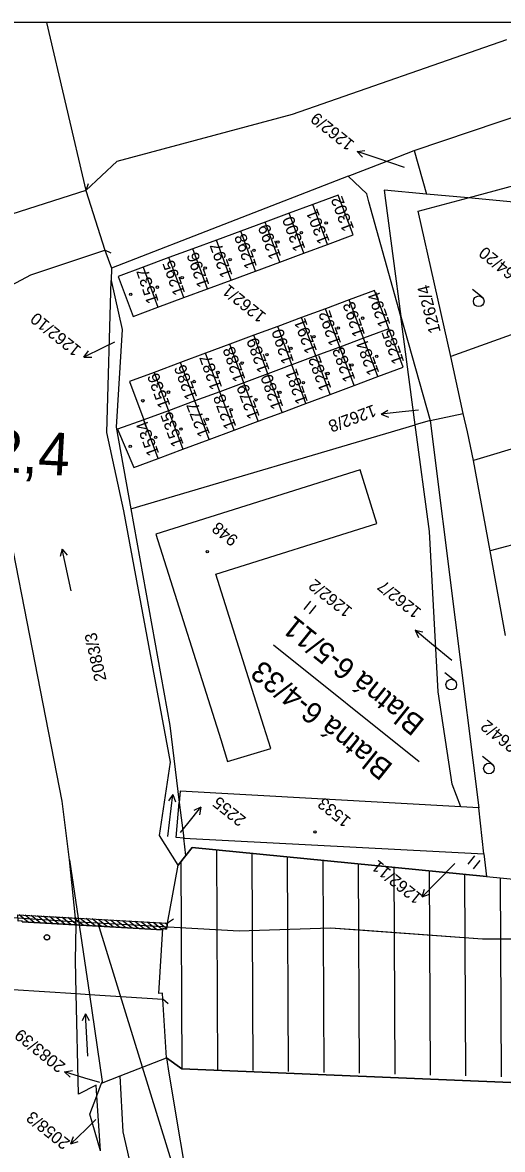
# Model space of a CAD drawing. Extents: x -794765 to -785424, y -1118958 to -1108731.
# Drawn here: x -794268 to -794200.3, y -1110190.3 to -1110031.4 of the extents above; entities that cross this region are included whole.
import ezdxf

# ---------------------------------------------------------------- set-up
doc = ezdxf.new("R2010")
doc.units = 0
for name, color, linetype in [('Level 66', 7, 'Continuous'), ('Level 71', 7, 'Continuous'), ('Level 73', 7, 'Continuous'), ('Level 75', 7, 'Continuous'), ('Level 76', 7, 'Continuous'), ('Level 77', 7, 'Continuous'), ('Level 78', 7, 'Continuous'), ('Level 79', 7, 'Continuous'), ('Level 80', 7, 'Continuous'), ('Vrstva 1', 7, 'Continuous'), ('Vrstva 53', 7, 'Continuous')]:
    doc.layers.add(name, color=color, linetype=linetype)

msp = doc.modelspace()

# ---------------------------------------------------------------- linework, layer by layer
at = {"layer": 'Level 66'}
for p, q in [((-794203.2, -1110070.17), (-794204.57, -1110069.07)), ((-794262.44, -1110105.7), (-794262.72, -1110106.76)), ((-794261.16, -1110111.56), (-794262.44, -1110105.7)), ((-794262.44, -1110105.7), (-794261.74, -1110106.55)), ((-794227.41, -1110113.03), (-794228.35, -1110114.21)), ((-794226.63, -1110113.66), (-794227.57, -1110114.83)), ((-794207.09, -1110124.22), (-794208.45, -1110123.12)), ((-794201.76, -1110136.04), (-794203.12, -1110134.94)), ((-794247.54, -1110146.24), (-794246.83, -1110140.28)), ((-794246.83, -1110140.28), (-794247.45, -1110141.19)), ((-794246.83, -1110140.28), (-794246.45, -1110141.31)), ((-794204.28, -1110148.96), (-794205.22, -1110150.13)), ((-794203.5, -1110149.59), (-794204.44, -1110150.76)), ((-794259.16, -1110171.21), (-794259.6, -1110172.21)), ((-794258.81, -1110177.19), (-794259.16, -1110171.21)), ((-794259.16, -1110171.21), (-794258.6, -1110172.15))]:
    msp.add_line(p, q, dxfattribs=at)
for centre in [(-794203.67, -1110070.75), (-794207.55, -1110124.8), (-794202.23, -1110136.62)]:
    msp.add_circle(centre, 0.75, dxfattribs=at)
at = {"layer": 'Level 71'}
msp.add_lwpolyline([(-793908.08, -1110031.45), (-794753.93, -1110031.45), (-794753.93, -1110332.22), (-793908.08, -1110332.22)], dxfattribs=at)
at = {"layer": 'Level 75'}
for p, q in [((-794264.64, -1110031.45), (-794259.1, -1110055.12)), ((-794212.78, -1110049.48), (-794191.91, -1110042.47)), ((-794212.78, -1110049.48), (-794211.04, -1110055.63)), ((-794222.1, -1110053.11), (-794255.46, -1110066.09)), ((-794205.18, -1110056.17), (-794197.29, -1110054.06)), ((-794205.18, -1110056.17), (-794211.04, -1110055.63)), ((-794196.14, -1110057), (-794205.18, -1110056.17)), ((-794227.08, -1110057.09), (-794230.39, -1110058.32)), ((-794225.01, -1110062.73), (-794227.08, -1110057.09)), ((-794230.39, -1110058.32), (-794233.81, -1110059.58)), ((-794228.32, -1110063.96), (-794230.39, -1110058.32)), ((-794237.22, -1110060.85), (-794240.67, -1110062.11)), ((-794233.81, -1110059.58), (-794237.22, -1110060.85)), ((-794235.14, -1110066.49), (-794237.22, -1110060.85)), ((-794231.74, -1110065.22), (-794233.81, -1110059.58)), ((-794240.67, -1110062.11), (-794244.02, -1110063.36)), ((-794238.58, -1110067.76), (-794240.67, -1110062.11)), ((-794228.32, -1110063.96), (-794225.01, -1110062.73)), ((-794244.02, -1110063.36), (-794247.38, -1110064.6)), ((-794241.94, -1110069), (-794244.02, -1110063.36)), ((-794231.74, -1110065.22), (-794228.32, -1110063.96)), ((-794247.38, -1110064.6), (-794251.01, -1110065.94)), ((-794245.29, -1110070.24), (-794247.38, -1110064.6)), ((-794235.14, -1110066.49), (-794231.74, -1110065.22)), ((-794255.46, -1110066.09), (-794255.51, -1110067.82)), ((-794251.01, -1110065.94), (-794248.92, -1110071.58)), ((-794238.58, -1110067.76), (-794235.14, -1110066.49)), ((-794245.29, -1110070.24), (-794241.94, -1110069)), ((-794241.94, -1110069), (-794238.58, -1110067.76)), ((-794248.92, -1110071.58), (-794245.29, -1110070.24)), ((-794221.94, -1110070.53), (-794225.3, -1110071.8)), ((-794219.92, -1110075.96), (-794221.94, -1110070.53)), ((-794225.3, -1110071.8), (-794228.69, -1110073.05)), ((-794223.28, -1110077.2), (-794225.3, -1110071.8)), ((-794190.13, -1110072.26), (-794207.61, -1110078.55)), ((-794228.69, -1110073.05), (-794232.02, -1110074.29)), ((-794226.67, -1110078.46), (-794228.69, -1110073.05)), ((-794212.63, -1110088.19), (-794214.65, -1110072.88)), ((-794214.65, -1110072.88), (-794210.54, -1110087.57)), ((-794232.02, -1110074.29), (-794235.4, -1110075.55)), ((-794230.03, -1110079.73), (-794232.02, -1110074.29)), ((-794216.34, -1110074.62), (-794219.92, -1110075.96)), ((-794238.8, -1110076.8), (-794242.19, -1110078.07)), ((-794235.4, -1110075.55), (-794238.8, -1110076.8)), ((-794236.8, -1110082.23), (-794238.8, -1110076.8)), ((-794233.41, -1110080.99), (-794235.4, -1110075.55)), ((-794219.92, -1110075.96), (-794223.28, -1110077.2)), ((-794217.92, -1110081.37), (-794219.92, -1110075.96)), ((-794242.19, -1110078.07), (-794245.73, -1110079.38)), ((-794240.18, -1110083.5), (-794242.19, -1110078.07)), ((-794226.67, -1110078.46), (-794230.03, -1110079.73)), ((-794223.28, -1110077.2), (-794226.67, -1110078.46)), ((-794224.65, -1110083.89), (-794226.67, -1110078.46)), ((-794221.24, -1110082.62), (-794223.28, -1110077.2)), ((-794205.85, -1110086.58), (-794207.61, -1110078.55)), ((-794245.73, -1110079.38), (-794249.46, -1110080.78)), ((-794243.72, -1110084.81), (-794245.73, -1110079.38)), ((-794230.03, -1110079.73), (-794233.41, -1110080.99)), ((-794228.05, -1110085.15), (-794230.03, -1110079.73)), ((-794249.46, -1110080.78), (-794247.44, -1110086.2)), ((-794233.41, -1110080.99), (-794236.8, -1110082.23)), ((-794231.42, -1110086.42), (-794233.41, -1110080.99)), ((-794221.24, -1110082.62), (-794217.92, -1110081.37)), ((-794236.8, -1110082.23), (-794240.18, -1110083.5)), ((-794234.78, -1110087.67), (-794236.8, -1110082.23)), ((-794224.65, -1110083.89), (-794221.24, -1110082.62)), ((-794243.72, -1110084.81), (-794247.44, -1110086.2)), ((-794240.18, -1110083.5), (-794243.72, -1110084.81)), ((-794241.71, -1110090.24), (-794243.72, -1110084.81)), ((-794238.18, -1110088.93), (-794240.18, -1110083.5)), ((-794228.05, -1110085.15), (-794224.65, -1110083.89)), ((-794247.44, -1110086.2), (-794250.91, -1110087.45)), ((-794247.44, -1110086.2), (-794245.42, -1110091.62)), ((-794234.78, -1110087.67), (-794231.42, -1110086.42)), ((-794231.42, -1110086.42), (-794228.05, -1110085.15)), ((-794210.54, -1110087.57), (-794205.85, -1110086.58)), ((-794248.88, -1110092.91), (-794250.91, -1110087.45)), ((-794238.18, -1110088.93), (-794234.78, -1110087.67)), ((-794210.54, -1110087.57), (-794212.63, -1110088.19)), ((-794183.1, -1110086.74), (-794204.4, -1110093.2)), ((-794252.74, -1110100.03), (-794212.63, -1110088.19)), ((-794241.71, -1110090.24), (-794238.18, -1110088.93)), ((-794245.42, -1110091.62), (-794241.71, -1110090.24)), ((-794248.88, -1110092.91), (-794245.42, -1110091.62)), ((-794202.07, -1110105.92), (-794204.4, -1110093.2)), ((-794177.29, -1110099.49), (-794202.07, -1110105.92)), ((-794199.92, -1110117.87), (-794202.07, -1110105.92)), ((-794239.09, -1110135.65), (-794233.02, -1110133.83)), ((-794245.91, -1110141.4), (-794245.29, -1110146.43)), ((-794203.68, -1110142.17), (-794206.22, -1110142.03)), ((-794202.95, -1110148.64), (-794203.68, -1110142.17)), ((-794244.99, -1110148.9), (-794245.29, -1110146.43)), ((-794245.29, -1110146.43), (-794202.95, -1110148.64)), ((-794244.99, -1110148.9), (-794246.09, -1110150.27)), ((-794202.95, -1110148.64), (-794202.6, -1110151.84)), ((-794254.23, -1110179.97), (-794247.72, -1110177.42)), ((-794256.87, -1110181), (-794254.23, -1110179.97)), ((-794257.54, -1110182.8), (-794256.87, -1110181)), ((-794257.03, -1110190.56), (-794257.54, -1110182.8))]:
    msp.add_line(p, q, dxfattribs=at)
for points in [[(-794259.1, -1110055.12), (-794254.69, -1110051), (-794229.93, -1110044.38), (-794199.72, -1110033.84)], [(-794222.1, -1110053.11), (-794217.36, -1110051.26), (-794212.78, -1110049.48)], [(-794214.65, -1110072.88), (-794219.16, -1110056.74), (-794219.48, -1110055.59), (-794222.1, -1110053.11)], [(-794259.1, -1110055.12), (-794256.42, -1110063.55), (-794255.46, -1110066.09)], [(-794225.01, -1110062.73), (-794221.38, -1110061.4), (-794223.52, -1110055.78), (-794227.08, -1110057.09)], [(-794211.04, -1110055.63), (-794217, -1110055.08), (-794216.81, -1110056.52), (-794214.65, -1110072.88)], [(-794207.61, -1110078.55), (-794212.22, -1110058.04), (-794205.18, -1110056.17)], [(-794261.4, -1110149.53), (-794262.44, -1110141.25), (-794274.27, -1110080.79), (-794274.45, -1110079.88), (-794279.9, -1110059.55)], [(-794251.01, -1110065.94), (-794254.51, -1110067.24), (-794252.42, -1110072.88), (-794248.92, -1110071.58)], [(-794246.09, -1110150.27), (-794248.71, -1110146.08), (-794247.14, -1110135.74), (-794253.74, -1110100.32), (-794256.11, -1110089.23), (-794255.51, -1110067.82)], [(-794255.51, -1110067.82), (-794253.99, -1110074.71), (-794254.83, -1110088.49), (-794252.74, -1110100.03)], [(-794216.34, -1110074.62), (-794218.39, -1110069.24), (-794221.94, -1110070.53)], [(-794217.92, -1110081.37), (-794214.31, -1110080.04), (-794216.34, -1110074.62)], [(-794249.46, -1110080.78), (-794252.91, -1110082.07), (-794250.91, -1110087.45)], [(-794204.4, -1110093.2), (-794205.28, -1110089.17), (-794205.85, -1110086.58)], [(-794250.91, -1110087.45), (-794254.61, -1110088.8), (-794252.34, -1110094.19), (-794248.88, -1110092.91)], [(-794210.54, -1110087.57), (-794207.01, -1110115.65), (-794203.68, -1110142.17)], [(-794206.22, -1110142.03), (-794207.4, -1110138.83), (-794209.39, -1110125.81), (-794210.64, -1110103.22), (-794212.63, -1110088.19)], [(-794233.02, -1110133.83), (-794233.99, -1110130.73), (-794240.75, -1110109.23), (-794218.05, -1110102.08), (-794220.38, -1110094.54), (-794249.24, -1110103.59), (-794240.07, -1110132.56), (-794239.09, -1110135.65)], [(-794252.74, -1110100.03), (-794247.23, -1110130.57), (-794245.91, -1110141.4)], [(-794206.22, -1110142.03), (-794245.77, -1110139.83), (-794245.91, -1110141.4)], [(-794245.29, -1110146.43), (-794246.35, -1110146.38), (-794245.91, -1110141.4)], [(-794202.6, -1110151.84), (-794244.09, -1110147.78), (-794244.99, -1110148.9)], [(-794257.54, -1110182.8), (-794257.65, -1110181.3), (-794260.14, -1110182.54), (-794260.45, -1110168.37), (-794260.55, -1110163.69), (-794260.45, -1110158.74), (-794260.56, -1110157.72), (-794261.4, -1110149.53)], [(-794261.4, -1110149.53), (-794260.18, -1110157.74), (-794258.59, -1110168.49), (-794256.78, -1110180.74), (-794256.87, -1110181)], [(-794247.72, -1110177.42), (-794248.21, -1110169.14), (-794248.26, -1110168.33), (-794248.79, -1110168.36), (-794248.25, -1110159.19), (-794247.7, -1110159.29), (-794247.55, -1110158.45), (-794246.09, -1110150.27)], [(-794202.6, -1110151.84), (-794169.52, -1110155.08), (-794131.09, -1110155.94), (-794110.33, -1110153.9)], [(-794247.72, -1110177.42), (-794247.38, -1110179.58), (-794244.14, -1110198.93), (-794238.86, -1110230.43), (-794233.59, -1110251.94), (-794218.71, -1110273.21), (-794211.49, -1110282.16)], [(-794247.72, -1110177.42), (-794245.53, -1110178.97), (-794194.62, -1110181.11)], [(-794237.1, -1110260.88), (-794253.83, -1110187.84), (-794254.23, -1110179.97)], [(-794257.03, -1110190.56), (-794258.51, -1110185.36), (-794257.54, -1110182.8)]]:
    msp.add_lwpolyline(points, dxfattribs=at)
at = {"layer": 'Level 77'}
for p, q in [((-794258.75, -1110054.19), (-794259.1, -1110055.12)), ((-794259.1, -1110055.12), (-794269.53, -1110058.49)), ((-794266.86, -1110067), (-794256.42, -1110063.55)), ((-794255.52, -1110063.97), (-794256.42, -1110063.55)), ((-794270.28, -1110068.87), (-794266.86, -1110067)), ((-794268.69, -1110157.27), (-794260.56, -1110157.72)), ((-794260.56, -1110157.72), (-794260.18, -1110157.74)), ((-794260.18, -1110157.74), (-794247.55, -1110158.45)), ((-794246.75, -1110157.86), (-794247.55, -1110158.45)), ((-794269.37, -1110167.8), (-794260.45, -1110168.37)), ((-794260.45, -1110168.37), (-794258.59, -1110168.49)), ((-794258.59, -1110168.49), (-794248.21, -1110169.14)), ((-794247.46, -1110169.81), (-794248.21, -1110169.14))]:
    msp.add_line(p, q, dxfattribs=at)
at = {"layer": 'Level 78'}
for p, q in [((-794240.68, -1110148.11), (-794240.53, -1110179.1)), ((-794245.67, -1110149.75), (-794245.53, -1110178.97)), ((-794235.68, -1110148.6), (-794235.53, -1110179.23)), ((-794230.68, -1110149.09), (-794230.53, -1110179.35)), ((-794225.67, -1110149.58), (-794225.53, -1110179.48)), ((-794220.67, -1110150.07), (-794220.53, -1110179.6)), ((-794215.67, -1110150.56), (-794215.53, -1110179.73)), ((-794210.67, -1110151.05), (-794210.53, -1110179.85)), ((-794205.66, -1110151.54), (-794205.52, -1110179.98)), ((-794200.66, -1110152.03), (-794200.52, -1110180.1))]:
    msp.add_line(p, q, dxfattribs=at)
at = {"layer": 'Level 79'}
for centre in [(-794225.19, -1110059.71), (-794228.69, -1110061.07), (-794232, -1110062.4), (-794235.38, -1110063.56), (-794242.26, -1110066.07), (-794238.74, -1110064.89), (-794245.51, -1110067.41), (-794249, -1110068.76), (-794252.76, -1110069.76), (-794220.05, -1110073.13), (-794223.48, -1110074.52), (-794226.92, -1110075.73), (-794233.54, -1110078.27), (-794230.17, -1110077.38), (-794218.06, -1110078.52), (-794237.05, -1110079.47), (-794221.57, -1110079.73), (-794240.45, -1110080.79), (-794224.95, -1110080.93), (-794247.44, -1110083.57), (-794243.82, -1110082.07), (-794231.71, -1110083.59), (-794228.41, -1110082.22), (-794251.05, -1110084.78), (-794235.08, -1110084.64), (-794238.6, -1110086.03), (-794241.97, -1110087.4), (-794249.25, -1110089.93), (-794245.68, -1110088.77), (-794252.83, -1110091.2), (-794241.96, -1110106.06), (-794226.78, -1110145.57)]:
    msp.add_circle(centre, 0.175, dxfattribs=at)
at = {"layer": 'Level 80'}
for p, q in [((-794220.83, -1110049.63), (-794219.72, -1110049.48)), ((-794217.99, -1110050.59), (-794220.83, -1110049.63)), ((-794220.83, -1110049.63), (-794220.05, -1110050.43)), ((-794214.15, -1110051.91), (-794217.99, -1110050.59)), ((-794255.04, -1110076.5), (-794256.68, -1110077.32)), ((-794256.68, -1110077.32), (-794259.37, -1110078.64)), ((-794259.37, -1110078.64), (-794258.7, -1110077.75)), ((-794259.37, -1110078.64), (-794258.25, -1110078.65)), ((-794217.44, -1110086.69), (-794216.5, -1110086.09)), ((-794214.46, -1110086.36), (-794217.44, -1110086.69)), ((-794212.16, -1110086.11), (-794214.46, -1110086.36)), ((-794217.44, -1110086.69), (-794216.39, -1110087.08)), ((-794210.32, -1110119.04), (-794212.63, -1110117.13)), ((-794212.63, -1110117.13), (-794211.54, -1110117.38)), ((-794212.63, -1110117.13), (-794212.18, -1110118.15)), ((-794207.48, -1110121.41), (-794210.32, -1110119.04)), ((-794244.72, -1110144.4), (-794242.85, -1110142.06)), ((-794242.85, -1110142.06), (-794243.86, -1110142.53)), ((-794242.85, -1110142.06), (-794243.08, -1110143.15)), ((-794245.75, -1110145.66), (-794244.72, -1110144.4)), ((-794207.03, -1110150.03), (-794209.55, -1110152.58)), ((-794209.55, -1110152.58), (-794211.66, -1110154.71)), ((-794211.66, -1110154.71), (-794211.31, -1110153.65)), ((-794211.66, -1110154.71), (-794210.6, -1110154.35)), ((-794262.09, -1110179.4), (-794260.99, -1110179.21)), ((-794259.22, -1110180.27), (-794262.09, -1110179.4)), ((-794262.09, -1110179.4), (-794261.28, -1110180.17)), ((-794257.14, -1110180.91), (-794259.22, -1110180.27)), ((-794257.67, -1110186.12), (-794259.06, -1110187.48)), ((-794259.06, -1110187.48), (-794261.21, -1110189.57)), ((-794261.21, -1110189.57), (-794260.85, -1110188.52)), ((-794261.21, -1110189.57), (-794260.15, -1110189.23))]:
    msp.add_line(p, q, dxfattribs=at)
at = {"layer": 'Vrstva 1'}
for p, q in [((-794232.62, -1110119.18), (-794212.06, -1110135.66)), ((-794276.26, -1110157.18), (-794261.61, -1110158.14)), ((-794267.24, -1110158.29), (-794268.5, -1110157.28)), ((-794266.38, -1110158.34), (-794267.64, -1110157.32)), ((-794265.52, -1110158.39), (-794266.78, -1110157.37)), ((-794264.65, -1110158.44), (-794265.92, -1110157.42)), ((-794263.79, -1110158.49), (-794265.06, -1110157.47)), ((-794262.93, -1110158.54), (-794264.21, -1110157.52)), ((-794262.07, -1110158.59), (-794263.35, -1110157.56)), ((-794261.2, -1110158.64), (-794262.49, -1110157.61)), ((-794260.34, -1110158.69), (-794261.63, -1110157.66)), ((-794259.48, -1110158.74), (-794260.77, -1110157.71)), ((-794260.18, -1110157.74), (-794247.55, -1110158.45)), ((-794258.62, -1110158.79), (-794259.91, -1110157.76)), ((-794257.75, -1110158.84), (-794259.05, -1110157.8)), ((-794256.89, -1110158.89), (-794258.19, -1110157.85)), ((-794256.03, -1110158.94), (-794257.33, -1110157.9)), ((-794255.17, -1110159), (-794256.47, -1110157.95)), ((-794254.3, -1110159.05), (-794255.61, -1110158)), ((-794253.44, -1110159.1), (-794254.75, -1110158.04)), ((-794252.58, -1110159.15), (-794253.9, -1110158.09)), ((-794268.08, -1110158.24), (-794248.27, -1110159.4)), ((-794261.61, -1110158.14), (-794237.46, -1110159.52)), ((-794257.39, -1110158.45), (-794236.99, -1110224.4)), ((-794251.72, -1110159.2), (-794253.04, -1110158.14)), ((-794250.86, -1110159.25), (-794252.18, -1110158.19)), ((-794249.99, -1110159.3), (-794251.32, -1110158.24)), ((-794249.13, -1110159.35), (-794250.46, -1110158.28)), ((-794248.27, -1110159.4), (-794249.6, -1110158.33)), ((-794247.69, -1110159.22), (-794248.74, -1110158.38)), ((-794248.25, -1110159.19), (-794247.7, -1110159.29)), ((-794247.59, -1110158.66), (-794247.88, -1110158.43)), ((-794247.7, -1110159.29), (-794247.55, -1110158.45)), ((-794237.46, -1110159.52), (-794224.58, -1110159.08)), ((-794224.58, -1110159.08), (-794203.12, -1110160.63)), ((-794203.12, -1110160.63), (-794196.95, -1110160.62))]:
    msp.add_line(p, q, dxfattribs=at)
msp.add_lwpolyline([(-794268.08, -1110158.24), (-794268.07, -1110158.09), (-794268.62, -1110158.14), (-794268.69, -1110157.27), (-794260.18, -1110157.74), (-794247.55, -1110158.45), (-794247.7, -1110159.29), (-794248.25, -1110159.19), (-794248.27, -1110159.4)], close=True, dxfattribs=at)
msp.add_lwpolyline([(-794224.58, -1110159.08), (-794220.4, -1110159.38), (-794203.12, -1110160.63), (-794190.71, -1110160.63), (-794179.9, -1110160.6)], dxfattribs=at)
for centre in [(-794264.58, -1110160.44), (-794264.58, -1110160.43)]:
    msp.add_circle(centre, 0.375, dxfattribs=at)
at = {"layer": 'Vrstva 53'}
msp.add_lwpolyline([(-794068.2, -1110186.99), (-794093.27, -1110181.91), (-794104.85, -1110179.63), (-794173.91, -1110180.77), (-794194.62, -1110181.11), (-794245.53, -1110178.97), (-794247.72, -1110177.42), (-794248.21, -1110169.14), (-794248.26, -1110168.33), (-794248.79, -1110168.36), (-794248.25, -1110159.19), (-794247.7, -1110159.29), (-794247.55, -1110158.45), (-794246.09, -1110150.27), (-794244.99, -1110148.9), (-794244.09, -1110147.78), (-794202.6, -1110151.84), (-794169.52, -1110155.08), (-794131.09, -1110155.94), (-794110.33, -1110153.9), (-794106.35, -1110153.51), (-794103.73, -1110153.25), (-794099.49, -1110152.18), (-794063.34, -1110143.06)], dxfattribs=at)

# ---------------------------------------------------------------- texts
at = {"layer": 'Level 73'}
msp.add_text('22,4', height=6, rotation=356.64, dxfattribs=at).set_placement((-794277.08, -1110094.45))
at = {"layer": 'Level 76'}
for s, rotation, p in [('1262/9', 141.279, (-794221.08, -1110048.34)), ('1302', 110.279, (-794221.23, -1110060.53)), ('1301', 111.279, (-794224.67, -1110062.29)), ('1300', 110.279, (-794228.1, -1110063.34)), ('1299', 110.279, (-794231.52, -1110064.45)), ('1298', 109.279, (-794234.93, -1110065.83)), ('1296', 109.279, (-794241.64, -1110068.44)), ('1297', 109.279, (-794238.38, -1110067.08)), ('1264/20', 141.279, (-794196.36, -1110068.06)), ('1295', 109.279, (-794245.06, -1110069.56)), ('1537', 108.279, (-794248.8, -1110070.77)), ('1262/1', 141.279, (-794233.54, -1110072.6)), ('1262/4', 104.279, (-794209.01, -1110075.05)), ('1294', 109.279, (-794216.1, -1110074.03)), ('1292', 109.279, (-794223.05, -1110076.68)), ('1293', 108.279, (-794219.7, -1110075.45)), ('1262/10', 141.279, (-794259.62, -1110077.35)), ('1291', 110.279, (-794226.45, -1110077.75)), ('1290', 108.279, (-794229.74, -1110079.27)), ('1285', 109.279, (-794214.16, -1110079.27)), ('1289', 110.279, (-794233.14, -1110080.44)), ('1284', 110.279, (-794217.67, -1110080.82)), ('1288', 109.279, (-794236.56, -1110081.74)), ('1282', 110.279, (-794224.43, -1110083.03)), ('1283', 110.279, (-794221.05, -1110081.77)), ('1286', 110.279, (-794243.35, -1110084.26)), ('1287', 109.279, (-794239.84, -1110082.88)), ('1536', 110.279, (-794247.14, -1110085.44)), ('1280', 109.279, (-794231.22, -1110085.63)), ('1281', 109.279, (-794227.75, -1110084.91)), ('1279', 110.279, (-794234.54, -1110086.99)), ('1278', 110.279, (-794237.84, -1110088.41)), ('1535', 110.279, (-794245.27, -1110090.91)), ('1277', 111.279, (-794241.54, -1110089.48)), ('1262/8', 200.279, (-794218.52, -1110085.27)), ('1534', 110.279, (-794248.72, -1110092.21)), ('948', 141.279, (-794237.47, -1110104.11)), ('1262/2', 141.279, (-794221.37, -1110114.15)), ('1262/7', 141.279, (-794211.64, -1110114.29)), ('2083/3', 102.279, (-794256.16, -1110124.15)), ('1264/2', 141.279, (-794197.09, -1110134)), ('2255', 141.279, (-794236.37, -1110143.62)), ('1533', 141.279, (-794221.57, -1110143.76)), ('1262/11', 141.279, (-794211.48, -1110154.58)), ('2083/39', 141.279, (-794261.84, -1110178.36)), ('2058/3', 141.279, (-794261.18, -1110189.19))]:
    msp.add_text(s, height=1.7, rotation=rotation, dxfattribs=at).set_placement(p)
at = {"layer": 'Vrstva 1'}
for s, p in [('Blatná 6-5/11', (-794211.12, -1110129.87)), ('Blatná 6-4/33', (-794215.61, -1110136.16))]:
    msp.add_text(s, height=3, rotation=141.279, dxfattribs=at).set_placement(p)

doc.saveas('drawing.dxf')
